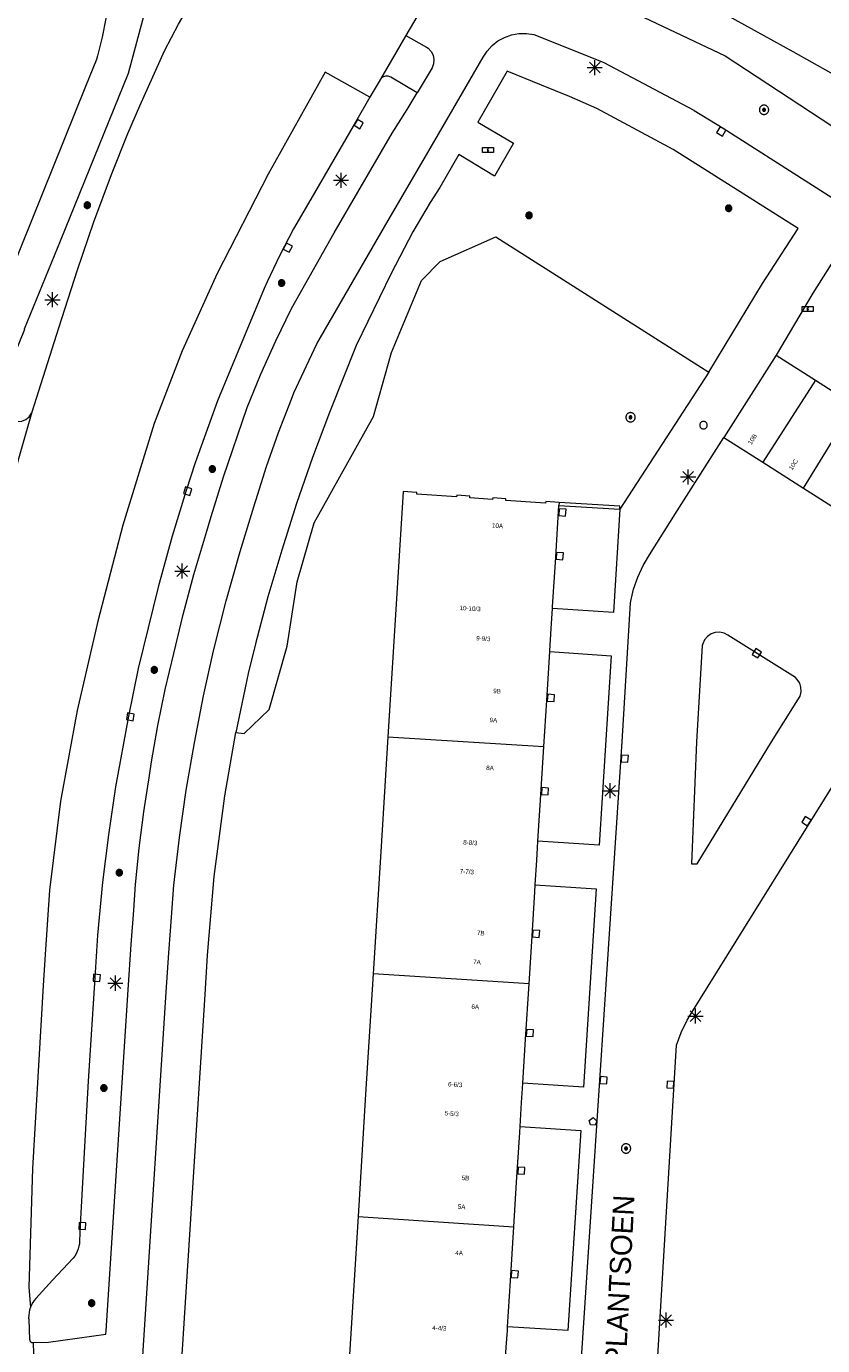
# Model space of a CAD drawing. Header units: metres. Extents: x 135779 to 137489, y 452643 to 455118.
# Tile 392 of 489: x 136904 to 136957, y 454290 to 454377. Entities that reach past the tile are written whole.
import ezdxf
from ezdxf.enums import TextEntityAlignment as Align

# ---------------------------------------------------------------- set-up
doc = ezdxf.new("R2010")
doc.units = ezdxf.units.M
for name, color, linetype, lineweight in [('KTop_BTD_Groenvoorziening_heesters', 62, 'Continuous', 13), ('KTop_KST_KAST', 40, 'Continuous', 13), ('KTop_NAR_Huisnummer (t)', 7, 'Continuous', 13), ('KTop_NAR_Huisnummer tijdelijk (t)', 7, 'Continuous', 13), ('KTop_ORL_Weg_Straatnaam (t)', 7, 'Continuous', 13), ('KTop_PAL_Afsluitpaal', 222, 'Continuous', 13), ('KTop_PAL_Lichtmast', 40, 'Continuous', 13), ('KTop_PND_Grondvlaksituatie van BAG-pand [tachy]', 1, 'Continuous', 13), ('KTop_PND_Pandscheiding', 40, 'Continuous', 13), ('KTop_PUT_Brandkraan of -put', 1, 'Continuous', 13), ('KTop_PUT_Inspectie- of rioolput', 15, 'Continuous', 13), ('KTop_PUT_Kolk', 15, 'Continuous', 13), ('KTop_SHD_Muur', 15, 'Continuous', 13), ('KTop_VGO_Boom', 92, 'Continuous', 13), ('KTop_WGD_Fietspad', 40, 'Continuous', 13), ('KTop_WGD_Parkeervlak', 251, 'Continuous', 13), ('KTop_WGD_Rijbaan_Lokale weg', 251, 'Continuous', 13), ('KTop_WGD_Rijbaan_Lokale weg_OV-strook', 251, 'Continuous', 13), ('KTop_WGD_Voetpad', 251, 'Continuous', 13)]:
    doc.layers.add(name, color=color, linetype=linetype, lineweight=lineweight)
doc.styles.add('Style-ROVU', font='ROVU.shx')
doc.styles.add('Style-ROVUCURSIEF', font='ROVUCURSIEF.shx')

# ---------------------------------------------------------------- blocks, each defined once
blk = doc.blocks.new('KST_KAST')
at = {"layer": 'KTop_KST_KAST', "flags": 128}
blk.add_lwpolyline([(-0.365, 0.169), (0.365, 0.169), (0.365, -0.169), (-0.365, -0.169), (-0.365, 0.169)], close=True, dxfattribs=at)
blk.add_lwpolyline([(0.045, 0.146), (-0.045, 0), (0.045, 0), (-0.045, -0.146)], dxfattribs=at)
blk = doc.blocks.new('PAL_Lichtmast')
at = {"layer": 'KTop_PAL_Lichtmast'}
for p, q in [((-0.354, -0.354), (0.354, 0.354)), ((0.354, -0.354), (-0.354, 0.354)), ((0, -0.5), (0, 0.5)), ((-0.5, 0), (0.5, 0))]:
    blk.add_line(p, q, dxfattribs=at)
blk = doc.blocks.new('PAL_Afsluitpaal')
at = {"layer": 'KTop_PAL_Afsluitpaal', "flags": 128}
blk.add_lwpolyline([(0.25, 0), (0.249, 0.026), (0.245, 0.052), (0.238, 0.077), (0.228, 0.102), (0.217, 0.125), (0.202, 0.147), (0.186, 0.167), (0.167, 0.186), (0.147, 0.202), (0.125, 0.217), (0.102, 0.228), (0.077, 0.238), (0.052, 0.245), (0.026, 0.249), (0, 0.25), (-0.026, 0.249), (-0.052, 0.245), (-0.077, 0.238), (-0.102, 0.228), (-0.125, 0.217), (-0.147, 0.202), (-0.167, 0.186), (-0.186, 0.167), (-0.202, 0.147), (-0.217, 0.125), (-0.228, 0.102), (-0.238, 0.077), (-0.245, 0.052), (-0.249, 0.026), (-0.25, 0), (-0.249, -0.026), (-0.245, -0.052), (-0.238, -0.077), (-0.228, -0.102), (-0.217, -0.125), (-0.202, -0.147), (-0.186, -0.167), (-0.167, -0.186), (-0.147, -0.202), (-0.125, -0.217), (-0.102, -0.228), (-0.077, -0.238), (-0.052, -0.245), (-0.026, -0.249), (0, -0.25), (0.026, -0.249), (0.052, -0.245), (0.077, -0.238), (0.102, -0.228), (0.125, -0.217), (0.147, -0.202), (0.167, -0.186), (0.186, -0.167), (0.202, -0.147), (0.217, -0.125), (0.228, -0.102), (0.238, -0.077), (0.245, -0.052), (0.249, -0.026), (0.25, 0)], dxfattribs=at)
blk = doc.blocks.new('PUT_Kolk')
at = {"layer": 'KTop_PUT_Kolk', "flags": 128}
blk.add_lwpolyline([(0.225, -0.225), (0.225, 0.225), (-0.225, 0.225), (-0.225, -0.225), (0.225, -0.225)], dxfattribs=at)
blk = doc.blocks.new('PUT_Brandkraan_of_-put')
at = {"layer": 'KTop_PUT_Brandkraan of -put'}
for p, q in [((-0.25, 0.034), (0, 0.25)), ((-0.158, -0.25), (-0.25, 0.034)), ((0, 0.25), (0.25, 0.033)), ((0.25, 0.033), (0.158, -0.25)), ((0.158, -0.25), (-0.158, -0.25))]:
    blk.add_line(p, q, dxfattribs=at)
blk = doc.blocks.new('PUT_Inspectie-_of_rioolput')
at = {"layer": 'KTop_PUT_Inspectie- of rioolput', "flags": 128}
for points in [[(0.31, 0), (0.308, 0.032), (0.303, 0.064), (0.294, 0.095), (0.283, 0.126), (0.268, 0.155), (0.25, 0.182), (0.23, 0.207), (0.207, 0.23), (0.182, 0.25), (0.154, 0.268), (0.126, 0.283), (0.095, 0.294), (0.064, 0.303), (0.032, 0.308), (0, 0.309), (-0.032, 0.308), (-0.064, 0.303), (-0.096, 0.294), (-0.126, 0.283), (-0.155, 0.268), (-0.182, 0.25), (-0.207, 0.23), (-0.23, 0.207), (-0.25, 0.182), (-0.268, 0.154), (-0.283, 0.126), (-0.294, 0.095), (-0.303, 0.064), (-0.308, 0.032), (-0.309, 0), (-0.308, -0.032), (-0.303, -0.064), (-0.294, -0.096), (-0.283, -0.126), (-0.268, -0.155), (-0.25, -0.182), (-0.23, -0.207), (-0.207, -0.23), (-0.182, -0.25), (-0.155, -0.268), (-0.126, -0.283), (-0.096, -0.294), (-0.064, -0.303), (-0.032, -0.308), (0, -0.309), (0.032, -0.308), (0.064, -0.303), (0.095, -0.294), (0.126, -0.283), (0.155, -0.268), (0.182, -0.25), (0.207, -0.23), (0.23, -0.207), (0.25, -0.182), (0.268, -0.155), (0.283, -0.126), (0.294, -0.096), (0.303, -0.064), (0.308, -0.032), (0.31, 0)], [(0.095, 0), (0.094, 0.009), (0.092, 0.019), (0.09, 0.029), (0.086, 0.038), (0.082, 0.047), (0.076, 0.055), (0.07, 0.063), (0.063, 0.07), (0.055, 0.076), (0.047, 0.082), (0.038, 0.086), (0.029, 0.09), (0.019, 0.092), (0.009, 0.094), (0, 0.094), (-0.01, 0.094), (-0.02, 0.092), (-0.029, 0.09), (-0.039, 0.086), (-0.048, 0.082), (-0.056, 0.076), (-0.064, 0.07), (-0.071, 0.063), (-0.077, 0.055), (-0.082, 0.047), (-0.087, 0.038), (-0.09, 0.029), (-0.093, 0.019), (-0.094, 0.009), (-0.095, 0), (-0.094, -0.01), (-0.093, -0.02), (-0.09, -0.029), (-0.087, -0.039), (-0.082, -0.048), (-0.077, -0.056), (-0.071, -0.064), (-0.064, -0.071), (-0.056, -0.077), (-0.047, -0.082), (-0.039, -0.087), (-0.029, -0.09), (-0.02, -0.093), (-0.01, -0.094), (0, -0.095), (0.009, -0.094), (0.019, -0.093), (0.029, -0.09), (0.038, -0.087), (0.047, -0.082), (0.055, -0.077), (0.063, -0.071), (0.07, -0.064), (0.076, -0.056), (0.082, -0.047), (0.086, -0.039), (0.09, -0.029), (0.092, -0.02), (0.094, -0.01), (0.095, 0)], [(0.035, 0), (0.034, 0.003), (0.034, 0.007), (0.033, 0.01), (0.031, 0.014), (0.03, 0.017), (0.028, 0.02), (0.026, 0.023), (0.023, 0.026), (0.02, 0.028), (0.017, 0.03), (0.014, 0.031), (0.01, 0.033), (0.007, 0.034), (0.003, 0.034), (0, 0.034), (-0.004, 0.034), (-0.007, 0.034), (-0.011, 0.033), (-0.014, 0.031), (-0.018, 0.03), (-0.021, 0.028), (-0.023, 0.026), (-0.026, 0.023), (-0.028, 0.02), (-0.03, 0.017), (-0.032, 0.014), (-0.033, 0.01), (-0.034, 0.007), (-0.035, 0.003), (-0.035, 0), (-0.035, -0.004), (-0.034, -0.007), (-0.033, -0.011), (-0.032, -0.014), (-0.03, -0.018), (-0.028, -0.021), (-0.026, -0.023), (-0.023, -0.026), (-0.021, -0.028), (-0.017, -0.03), (-0.014, -0.032), (-0.011, -0.033), (-0.007, -0.034), (-0.004, -0.035), (0, -0.035), (0.003, -0.035), (0.007, -0.034), (0.01, -0.033), (0.014, -0.032), (0.017, -0.03), (0.02, -0.028), (0.023, -0.026), (0.026, -0.023), (0.028, -0.021), (0.03, -0.017), (0.031, -0.014), (0.033, -0.011), (0.034, -0.007), (0.034, -0.004), (0.035, 0)], [(0.01, 0.02), (0.007, 0.02), (0.005, 0.021), (0.003, 0.022), (0.001, 0.022), (-0.001, 0.022), (-0.004, 0.022), (-0.006, 0.021), (-0.008, 0.02), (-0.01, 0.019), (-0.012, 0.018), (-0.014, 0.017), (-0.016, 0.015), (-0.017, 0.013), (-0.019, 0.012), (-0.02, 0.009), (-0.021, 0.007), (-0.022, 0.005), (-0.022, 0.003), (-0.022, 0.001), (-0.022, -0.001), (-0.022, -0.004), (-0.022, -0.006), (-0.021, -0.008), (-0.02, -0.01), (-0.019, -0.012), (-0.017, -0.014), (-0.016, -0.016), (-0.014, -0.017), (-0.012, -0.019), (-0.01, -0.02), (-0.008, -0.021), (-0.006, -0.022), (-0.003, -0.022), (-0.001, -0.022), (0.001, -0.022), (0.003, -0.022), (0.005, -0.022), (0.008, -0.021), (0.01, -0.02), (0.012, -0.019), (0.014, -0.017), (0.015, -0.016), (0.017, -0.014), (0.018, -0.012), (0.02, -0.01), (0.02, -0.008), (0.021, -0.006), (0.022, -0.003), (0.022, -0.001), (0.022, 0.001), (0.022, 0.003), (0.021, 0.005), (0.02, 0.008), (0.019, 0.01), (0.018, 0.012), (0.017, 0.014), (0.015, 0.015), (0.013, 0.017), (0.012, 0.018), (0.01, 0.02)]]:
    blk.add_lwpolyline(points, dxfattribs=at)
blk = doc.blocks.new('VGO_Boom')
at = {"layer": 'KTop_VGO_Boom', "flags": 128}
for points in [[(0.215, 0), (0.214, 0.022), (0.21, 0.045), (0.204, 0.066), (0.196, 0.087), (0.186, 0.108), (0.174, 0.126), (0.16, 0.144), (0.144, 0.16), (0.126, 0.174), (0.107, 0.186), (0.087, 0.196), (0.066, 0.204), (0.045, 0.21), (0.022, 0.214), (-0.001, 0.215), (-0.023, 0.214), (-0.045, 0.21), (-0.067, 0.204), (-0.088, 0.196), (-0.108, 0.186), (-0.127, 0.174), (-0.144, 0.16), (-0.16, 0.144), (-0.174, 0.126), (-0.187, 0.107), (-0.197, 0.087), (-0.205, 0.066), (-0.211, 0.045), (-0.214, 0.022), (-0.215, -0.001), (-0.214, -0.023), (-0.211, -0.045), (-0.205, -0.067), (-0.197, -0.088), (-0.187, -0.108), (-0.174, -0.127), (-0.16, -0.144), (-0.144, -0.16), (-0.127, -0.174), (-0.108, -0.187), (-0.088, -0.197), (-0.067, -0.205), (-0.045, -0.211), (-0.023, -0.214), (0, -0.215), (0.022, -0.214), (0.045, -0.211), (0.066, -0.205), (0.087, -0.197), (0.108, -0.187), (0.126, -0.174), (0.144, -0.16), (0.16, -0.144), (0.174, -0.127), (0.186, -0.108), (0.196, -0.088), (0.204, -0.067), (0.21, -0.045), (0.214, -0.023), (0.215, -0.001)], [(0.155, 0), (0.154, 0.016), (0.152, 0.032), (0.147, 0.048), (0.142, 0.063), (0.134, 0.078), (0.125, 0.091), (0.115, 0.104), (0.104, 0.115), (0.091, 0.125), (0.077, 0.134), (0.063, 0.142), (0.048, 0.147), (0.032, 0.152), (0.016, 0.154), (-0.001, 0.155), (-0.017, 0.154), (-0.033, 0.152), (-0.048, 0.147), (-0.064, 0.142), (-0.078, 0.134), (-0.092, 0.125), (-0.104, 0.115), (-0.116, 0.104), (-0.126, 0.091), (-0.135, 0.077), (-0.142, 0.063), (-0.148, 0.048), (-0.152, 0.032), (-0.155, 0.016), (-0.155, -0.001), (-0.155, -0.017), (-0.152, -0.033), (-0.148, -0.048), (-0.142, -0.064), (-0.135, -0.078), (-0.126, -0.092), (-0.116, -0.104), (-0.104, -0.116), (-0.092, -0.126), (-0.078, -0.135), (-0.064, -0.142), (-0.048, -0.148), (-0.033, -0.152), (-0.017, -0.155), (0, -0.155), (0.016, -0.155), (0.032, -0.152), (0.048, -0.148), (0.063, -0.142), (0.078, -0.135), (0.091, -0.126), (0.104, -0.116), (0.115, -0.104), (0.125, -0.092), (0.134, -0.078), (0.142, -0.064), (0.147, -0.048), (0.152, -0.033), (0.154, -0.017), (0.155, -0.001)], [(0.095, 0), (0.094, 0.01), (0.093, 0.02), (0.09, 0.029), (0.087, 0.039), (0.082, 0.048), (0.077, 0.056), (0.071, 0.064), (0.064, 0.071), (0.056, 0.077), (0.047, 0.082), (0.039, 0.087), (0.029, 0.09), (0.02, 0.093), (0.01, 0.094), (-0.001, 0.095), (-0.01, 0.094), (-0.02, 0.093), (-0.03, 0.09), (-0.039, 0.087), (-0.048, 0.082), (-0.056, 0.077), (-0.064, 0.071), (-0.071, 0.064), (-0.077, 0.056), (-0.083, 0.047), (-0.087, 0.039), (-0.091, 0.029), (-0.093, 0.02), (-0.095, 0.01), (-0.095, -0.001), (-0.095, -0.01), (-0.093, -0.02), (-0.091, -0.03), (-0.087, -0.039), (-0.083, -0.048), (-0.077, -0.056), (-0.071, -0.064), (-0.064, -0.071), (-0.056, -0.077), (-0.048, -0.083), (-0.039, -0.087), (-0.03, -0.091), (-0.02, -0.093), (-0.01, -0.095), (0, -0.095), (0.01, -0.095), (0.02, -0.093), (0.029, -0.091), (0.039, -0.087), (0.048, -0.083), (0.056, -0.077), (0.064, -0.071), (0.071, -0.064), (0.077, -0.056), (0.082, -0.048), (0.087, -0.039), (0.09, -0.03), (0.093, -0.02), (0.094, -0.01), (0.095, -0.001)], [(0.035, 0), (0.035, 0.004), (0.034, 0.007), (0.033, 0.011), (0.032, 0.014), (0.03, 0.018), (0.028, 0.021), (0.026, 0.023), (0.023, 0.026), (0.021, 0.028), (0.017, 0.03), (0.014, 0.032), (0.011, 0.033), (0.007, 0.034), (0.004, 0.035), (-0.001, 0.035), (-0.004, 0.035), (-0.008, 0.034), (-0.011, 0.033), (-0.015, 0.032), (-0.018, 0.03), (-0.021, 0.028), (-0.024, 0.026), (-0.027, 0.023), (-0.029, 0.021), (-0.031, 0.017), (-0.032, 0.014), (-0.034, 0.011), (-0.035, 0.007), (-0.035, 0.004), (-0.035, -0.001), (-0.035, -0.004), (-0.035, -0.008), (-0.034, -0.011), (-0.032, -0.015), (-0.031, -0.018), (-0.029, -0.021), (-0.027, -0.024), (-0.024, -0.027), (-0.021, -0.029), (-0.018, -0.031), (-0.015, -0.032), (-0.011, -0.034), (-0.008, -0.035), (-0.004, -0.035), (0, -0.035), (0.004, -0.035), (0.007, -0.035), (0.011, -0.034), (0.014, -0.032), (0.018, -0.031), (0.021, -0.029), (0.023, -0.027), (0.026, -0.024), (0.028, -0.021), (0.03, -0.018), (0.032, -0.015), (0.033, -0.011), (0.034, -0.008), (0.035, -0.004), (0.035, 0)]]:
    blk.add_lwpolyline(points, dxfattribs=at)

msp = doc.modelspace()

# ---------------------------------------------------------------- linework, layer by layer
at = {"layer": 'KTop_BTD_Groenvoorziening_heesters', "flags": 128}
msp.add_lwpolyline([(136918.126, 454330.514), (136918.684, 454330.459), (136920.343, 454332.037), (136921.542, 454336.247), (136922.192, 454340.507), (136923.324, 454344.413), (136927.255, 454351.461), (136928.464, 454355.722), (136930.459, 454360.498), (136931.685, 454361.743), (136935.39, 454363.389), (136949.506, 454354.41)], dxfattribs=at)
at = {"layer": 'KTop_PND_Grondvlaksituatie van BAG-pand [tachy]', "flags": 128}
for points in [[(136953.97, 454355.543), (136950.5, 454350.08)], [(136953.97, 454355.543), (136956.571, 454353.887)], [(136956.571, 454353.887), (136959.172, 454352.231)], [(136950.5, 454350.08), (136953.098, 454348.431)], [(136953.098, 454348.431), (136955.787, 454346.724)], [(136955.787, 454346.724), (136958.322, 454345.115)], [(136939.579, 454345.776), (136938.691, 454345.836), (136938.683, 454345.727), (136936.039, 454345.91), (136936.047, 454346.018), (136935.17, 454346.079), (136935.163, 454345.971), (136933.656, 454346.074), (136933.663, 454346.182), (136932.786, 454346.243), (136932.778, 454346.135), (136930.134, 454346.315), (136930.142, 454346.424), (136929.225, 454346.488), (136928.695, 454337.959), (136928.216, 454330.239)], [(136939.579, 454345.776), (136939.566, 454345.567)], [(136939.139, 454338.74), (136939.146, 454338.845), (136939.352, 454342.139), (136939.566, 454345.567)], [(136938.96, 454335.889), (136938.963, 454335.931), (136939.055, 454337.404), (136939.139, 454338.74)], [(136938.566, 454329.582), (136938.757, 454332.638), (136938.96, 454335.889)], [(136928.216, 454330.239), (136927.743, 454322.611), (136927.24, 454314.508)], [(136938.173, 454323.303), (136938.366, 454326.392), (136938.566, 454329.582)], [(136937.993, 454320.421), (136938.095, 454322.056), (136938.145, 454322.857), (136938.173, 454323.303)], [(136937.581, 454313.841), (136937.758, 454316.659), (136937.964, 454319.952), (136937.993, 454320.421)], [(136927.24, 454314.508), (136926.744, 454306.526), (136926.24, 454298.411)], [(136937.169, 454307.263), (136937.353, 454310.191), (136937.581, 454313.841)], [(136936.989, 454304.381), (136937.088, 454305.971), (136937.147, 454306.898), (136937.169, 454307.263)], [(136936.574, 454297.745), (136936.759, 454300.69), (136936.965, 454303.984), (136936.989, 454304.381)], [(136926.24, 454298.411), (136925.737, 454290.312), (136925.24, 454282.305)], [(136936.159, 454291.11), (136936.35, 454294.163), (136936.574, 454297.745)], [(136935.979, 454288.228), (136936.074, 454289.758), (136936.144, 454290.869), (136936.159, 454291.11)]]:
    msp.add_lwpolyline(points, dxfattribs=at)
at = {"layer": 'KTop_PND_Pandscheiding', "flags": 128}
for points in [[(136956.571, 454353.887), (136953.098, 454348.431)], [(136955.787, 454346.724), (136959.172, 454352.231)], [(136928.216, 454330.239), (136938.566, 454329.582)], [(136937.581, 454313.841), (136927.24, 454314.508)], [(136926.24, 454298.411), (136936.574, 454297.745)]]:
    msp.add_lwpolyline(points, dxfattribs=at)
at = {"layer": 'KTop_SHD_Muur', "flags": 128}
for points in [[(136943.595, 454345.318), (136943.607, 454345.527), (136939.579, 454345.776)], [(136939.566, 454345.567), (136943.595, 454345.318)]]:
    msp.add_lwpolyline(points, dxfattribs=at)
at = {"layer": 'KTop_WGD_Fietspad', "flags": 128}
for points in [[(136904.001, 454391.493), (136904.883, 454390.689), (136905.708, 454389.828), (136906.475, 454388.914), (136907.178, 454387.951), (136907.323, 454387.735), (136907.838, 454386.874), (136908.283, 454385.975), (136908.655, 454385.043), (136908.951, 454384.085), (136908.956, 454384.066), (136909.255, 454383.114), (136909.476, 454382.141), (136909.619, 454381.154), (136909.682, 454380.158), (136909.665, 454379.161), (136909.663, 454379.124), (136909.508, 454377.864), (136909.275, 454376.616), (136908.963, 454375.385), (136908.89, 454375.137), (136908.174, 454373.355), (136900.292, 454353.864)], [(136912.995, 454381.989), (136912.81, 454380.976), (136910.991, 454374.205), (136906.48, 454363.086), (136904.1, 454357.259), (136904.111, 454357.23), (136902.603, 454353.491)], [(136941.478, 454379.775), (136945.22, 454377.922), (136950.58, 454375.387), (136959.083, 454369.809), (136970.93, 454362.242), (136983.293, 454354.345), (136994.97, 454346.803)], [(136910.494, 454265.761), (136912.033, 454290.228), (136913.524, 454313.293), (136913.693, 454315.911), (136913.794, 454317.362), (136914.019, 454320.392), (136914.395, 454323.55), (136914.85, 454326.697), (136915.384, 454329.832), (136915.997, 454332.953), (136916.659, 454335.933), (136917.503, 454339.236), (136918.426, 454342.518), (136919.424, 454345.778), (136919.461, 454345.892), (136920.173, 454348.163), (136920.961, 454350.408), (136921.823, 454352.626), (136921.99, 454353.031), (136923.507, 454356.296), (136928.004, 454364.045), (136931.022, 454369.248), (136932.517, 454371.831), (136934.533, 454375.302), (136934.796, 454375.701), (136935.132, 454376.065), (136935.521, 454376.37), (136935.955, 454376.608), (136936.421, 454376.774), (136936.908, 454376.862), (136937.403, 454376.871), (136937.894, 454376.801), (136941.617, 454375.321), (136942.532, 454374.945), (136948.5, 454371.784), (136948.538, 454371.764), (136950.466, 454370.589), (136961.823, 454363.341)], [(136929.411, 454376.738), (136930.788, 454375.967), (136930.894, 454375.891), (136931.091, 454375.682), (136931.222, 454375.426), (136931.278, 454375.144), (136931.255, 454374.858), (136931.152, 454374.585), (136930.153, 454372.928)], [(136904.686, 454290.059), (136905.72, 454290.099), (136909.514, 454290.619), (136909.528, 454290.834), (136911.003, 454313.442), (136911.2, 454316.458), (136911.368, 454318.726), (136911.483, 454320.439), (136911.714, 454322.855), (136912.024, 454325.262), (136912.413, 454327.657), (136912.547, 454328.565), (136912.959, 454330.979), (136913.45, 454333.378), (136914.019, 454335.76), (136914.634, 454338.33), (136915.354, 454341.002), (136916.151, 454343.652), (136916.491, 454344.829), (136917.316, 454347.473), (136918.896, 454352.066), (136919.782, 454354.235), (136920.793, 454356.495), (136921.834, 454358.639), (136924.665, 454363.649), (136928.508, 454370.247), (136929.494, 454371.826), (136930.153, 454372.928)]]:
    msp.add_lwpolyline(points, dxfattribs=at)
at = {"layer": 'KTop_WGD_Parkeervlak', "flags": 128}
msp.add_lwpolyline([(136902.29, 454350.95), (136902.382, 454351.131), (136902.536, 454351.263), (136902.729, 454351.325), (136902.93, 454351.31), (136903.4, 454351.19), (136903.674, 454351.14), (136903.952, 454351.17), (136904.209, 454351.278), (136904.426, 454351.453), (136904.584, 454351.683), (136904.63, 454351.79)], dxfattribs=at)
at = {"layer": 'KTop_WGD_Rijbaan_Lokale weg', "flags": 128}
for points in [[(136957.618, 454374.242), (136955.103, 454375.645), (136946.765, 454380.28), (136942.987, 454382.377)], [(136904.63, 454351.79), (136906.399, 454357.345), (136907.625, 454361.191), (136908.724, 454364.37), (136909.897, 454367.523), (136910.98, 454370.244), (136911.769, 454372.071), (136913.412, 454375.717), (136914.333, 454377.493), (136915.325, 454379.219), (136916.05, 454380.471)], [(136931.214, 454379.832), (136929.411, 454376.738)], [(136929.411, 454376.738), (136927.724, 454373.832)], [(136927.019, 454372.639), (136924.065, 454374.313), (136920.281, 454367.535), (136916.902, 454360.961), (136914.577, 454355.815), (136912.715, 454351), (136910.649, 454344.266), (136908.975, 454337.907), (136907.613, 454331.967), (136906.514, 454325.96), (136905.78, 454320.058), (136905.489, 454315.786), (136905.367, 454313.748), (136904.641, 454301.611), (136904.402, 454293.718), (136904.519, 454292.413)], [(136927.724, 454373.832), (136927.708, 454373.806), (136927.701, 454373.795), (136927.248, 454373.027), (136927.019, 454372.639)], [(136901.11, 454337.88), (136901.908, 454341.501), (136902.784, 454345.104), (136903.737, 454348.687), (136904.63, 454351.79)], [(136939.355, 454262.068), (136939.408, 454262.743), (136939.528, 454264.085), (136941.079, 454289.355), (136943.749, 454329.886), (136944.303, 454339.108), (136944.323, 454339.216), (136944.52, 454340.029), (136944.793, 454340.82), (136945.141, 454341.58), (136945.56, 454342.304), (136947.406, 454345.21), (136950.5, 454350.08)], [(136949.097, 454336.392), (136949.069, 454336.28), (136948.698, 454329.891), (136948.362, 454321.817), (136948.724, 454321.797), (136953.652, 454329.906), (136955.409, 454332.678), (136955.554, 454332.933), (136955.625, 454333.219), (136955.617, 454333.512), (136955.531, 454333.793), (136955.372, 454334.04), (136955.257, 454334.156), (136950.776, 454336.96), (136950.516, 454337.098), (136950.228, 454337.161), (136949.933, 454337.145), (136949.654, 454337.05), (136949.411, 454336.885), (136949.22, 454336.66), (136949.097, 454336.392)], [(136944.492, 454261.755), (136944.588, 454263.768), (136947.357, 454309.782), (136947.68, 454310.628), (136948.076, 454311.443), (136948.333, 454311.891), (136959.549, 454329.902), (136960.351, 454331.165)], [(136904.519, 454292.413), (136904.461, 454292.237), (136904.421, 454292.056), (136904.398, 454291.872), (136904.394, 454291.687), (136904.398, 454291.603), (136904.46, 454290.253), (136904.462, 454290.236), (136904.465, 454290.218), (136904.469, 454290.201), (136904.475, 454290.185), (136904.483, 454290.169), (136904.492, 454290.154), (136904.501, 454290.139), (136904.513, 454290.126), (136904.525, 454290.113), (136904.538, 454290.102), (136904.552, 454290.092), (136904.567, 454290.083), (136904.583, 454290.075), (136904.6, 454290.069), (136904.616, 454290.064), (136904.634, 454290.06), (136904.651, 454290.058), (136904.669, 454290.058), (136904.686, 454290.059)], [(136904.686, 454290.059), (136904.787, 454287.062)]]:
    msp.add_lwpolyline(points, dxfattribs=at)
at = {"layer": 'KTop_WGD_Rijbaan_Lokale weg_OV-strook', "flags": 128}
msp.add_lwpolyline([(136927.019, 454372.639), (136926.063, 454370.988), (136922.948, 454365.616), (136921.964, 454363.914), (136921.051, 454362.172), (136920.208, 454360.395), (136920.015, 454359.96), (136918.633, 454356.659), (136916.925, 454352.515), (136915.429, 454348.399), (136914.83, 454346.573), (136913.904, 454343.53), (136912.979, 454340.142), (136911.647, 454334.749), (136911.007, 454331.601), (136910.148, 454326.914), (136909.682, 454323.719), (136909.293, 454320.596), (136908.952, 454317.067), (136908.775, 454314.242), (136908.734, 454313.572), (136908.352, 454307.401), (136908.033, 454301.871), (136907.815, 454297.843), (136907.772, 454296.794), (136907.756, 454296.617), (136907.725, 454296.443), (136907.678, 454296.272), (136907.617, 454296.106), (136907.541, 454295.946), (136907.452, 454295.793), (136907.349, 454295.648), (136905.985, 454294.2), (136904.871, 454292.994), (136904.764, 454292.861), (136904.669, 454292.719), (136904.587, 454292.569), (136904.519, 454292.413)], dxfattribs=at)
at = {"layer": 'KTop_WGD_Voetpad', "flags": 128}
for points in [[(136949.506, 454354.41), (136953.06, 454360.28), (136955.42, 454363.93), (136947.15, 454369.184), (136942.081, 454371.891), (136940.267, 454372.697), (136938.405, 454373.448), (136936.133, 454374.376), (136934.185, 454370.995), (136936.558, 454369.591), (136935.286, 454367.412), (136932.925, 454368.846), (136931.667, 454366.658), (136931.016, 454365.651), (136929.877, 454363.707), (136928.435, 454360.952), (136926.125, 454356.177), (136924.339, 454351.734), (136923.218, 454348.746), (136922.159, 454345.694), (136921.175, 454342.617), (136920.267, 454339.517), (136919.437, 454336.395), (136918.955, 454334.426), (136918.126, 454330.514)], [(136930.153, 454372.928), (136928.405, 454373.963), (136928.247, 454374.034), (136928.051, 454374.042), (136927.867, 454373.972), (136927.724, 454373.832)], [(136979.394, 454327.133), (136982.145, 454326.723), (136988.42, 454336.9), (136991.19, 454341.19), (136958.05, 454362.24), (136956.4, 454359.64), (136953.97, 454355.543)], [(136949.506, 454354.41), (136943.595, 454345.318)], [(136943.595, 454345.318), (136943.175, 454338.478), (136939.139, 454338.74)], [(136938.96, 454335.889), (136943.027, 454335.609), (136942.23, 454323.041), (136938.173, 454323.303)], [(136938.283, 454261.84), (136937.25, 454259.201), (136912.692, 454260.839), (136914.62, 454289.954), (136916.098, 454313.141), (136916.264, 454315.753), (136916.708, 454320.963), (136917.407, 454326.31), (136918.126, 454330.514)], [(136937.993, 454320.421), (136942.044, 454320.16), (136941.196, 454307.002), (136937.169, 454307.263)], [(136936.989, 454304.381), (136941.01, 454304.121), (136940.154, 454290.851), (136936.159, 454291.11)]]:
    msp.add_lwpolyline(points, dxfattribs=at)

# ---------------------------------------------------------------- block references
at = {"layer": 'KTop_KST_KAST'}
for p in [(136934.852, 454369.135), (136956.061, 454358.595)]:
    msp.add_blockref('KST_KAST', p, dxfattribs=at)
at = {"layer": 'KTop_PAL_Afsluitpaal'}
msp.add_blockref('PAL_Afsluitpaal', (136949.152, 454350.895), dxfattribs=at)
at = {"layer": 'KTop_PAL_Lichtmast'}
for p in [(136941.94, 454374.608), (136925.116, 454367.132), (136905.976, 454359.211), (136948.135, 454347.462), (136914.582, 454341.222), (136942.963, 454326.655), (136910.145, 454313.892), (136948.623, 454311.71), (136946.67, 454291.551)]:
    msp.add_blockref('PAL_Lichtmast', p, dxfattribs=at)
at = {"layer": 'KTop_PUT_Brandkraan of -put', "rotation": 356.2310573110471}
msp.add_blockref('PUT_Brandkraan_of_-put', (136941.823, 454304.731), dxfattribs=at)
at = {"layer": 'KTop_PUT_Inspectie- of rioolput'}
for p, rotation in [((136953.166, 454371.807), 56.73497450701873), ((136944.313, 454351.418), 326.9708166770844), ((136944.014, 454302.931), 176.2310573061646)]:
    msp.add_blockref('PUT_Inspectie-_of_rioolput', p, dxfattribs=dict(at, rotation=rotation))
at = {"layer": 'KTop_PUT_Kolk'}
for p, rotation in [((136926.28, 454370.863), 149.9273133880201), ((136950.332, 454370.378), 58.64020602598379), ((136921.582, 454362.667), 152.3405071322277), ((136914.937, 454346.523), 163.0747346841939), ((136939.798, 454345.107), 356.4862497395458), ((136939.617, 454342.21), 266.285812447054), ((136952.685, 454335.767), 237.963595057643), ((136939.028, 454332.812), 86.06158272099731), ((136911.135, 454331.56), 169.6144931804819), ((136943.929, 454328.778), 176.2310573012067), ((136938.641, 454326.621), 266.3049845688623), ((136955.976, 454324.638), 328.0882166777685), ((136938.05, 454317.168), 86.31361194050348), ((136908.913, 454314.246), 176.4148269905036), ((136937.638, 454310.587), 266.2917030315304), ((136942.523, 454307.458), 176.2310573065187), ((136946.949, 454307.161), 356.5562455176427), ((136937.067, 454301.46), 86.30037469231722), ((136907.955, 454297.791), 177.6526787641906), ((136936.637, 454294.592), 266.2906461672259)]:
    msp.add_blockref('PUT_Kolk', p, dxfattribs=dict(at, rotation=rotation))
at = {"layer": 'KTop_VGO_Boom'}
for p in [(136908.283, 454365.483), (136937.582, 454364.805), (136950.823, 454365.28), (136921.17, 454360.323), (136916.577, 454347.984), (136912.726, 454334.668), (136910.406, 454321.222), (136909.383, 454306.94), (136908.572, 454292.677)]:
    msp.add_blockref('VGO_Boom', p, dxfattribs=at)

# ---------------------------------------------------------------- texts
at = {"layer": 'KTop_NAR_Huisnummer (t)', "style": 'Style-ROVU'}
for s, p in [('10A', (136935.861, 454344.204)), ('10-10/3', (136934.375, 454338.698)), ('9-9/3', (136935.023, 454336.717)), ('9B', (136935.715, 454333.246)), ('9A', (136935.471, 454331.324)), ('8A', (136935.248, 454328.149)), ('8-8/3', (136934.159, 454323.182)), ('7-7/3', (136933.929, 454321.258)), ('7B', (136934.632, 454317.201)), ('7A', (136934.38, 454315.279)), ('6A', (136934.27, 454312.313)), ('6-6/3', (136933.155, 454307.142)), ('5-5/3', (136932.925, 454305.218)), ('5B', (136933.614, 454300.959)), ('5A', (136933.364, 454299.05)), ('4A', (136933.2, 454295.991)), ('4-4/3', (136932.107, 454290.992))]:
    msp.add_text(s, height=0.3, rotation=356.4, dxfattribs=at).set_placement(p, align=Align.MIDDLE_RIGHT)
at = {"layer": 'KTop_NAR_Huisnummer tijdelijk (t)', "style": 'Style-ROVUCURSIEF'}
for s, p in [('10B', (136952.201, 454349.652)), ('10C', (136954.91, 454347.961))]:
    msp.add_text(s, height=0.3, rotation=58.3, dxfattribs=at).set_placement(p, align=Align.MIDDLE_LEFT)
at = {"layer": 'KTop_ORL_Weg_Straatnaam (t)', "style": 'Style-ROVU'}
msp.add_text('TOLSTEEGPLANTSOEN', height=1.4, rotation=87.02033, dxfattribs=at).set_placement((136943.475, 454278.511))

doc.saveas('drawing.dxf')
